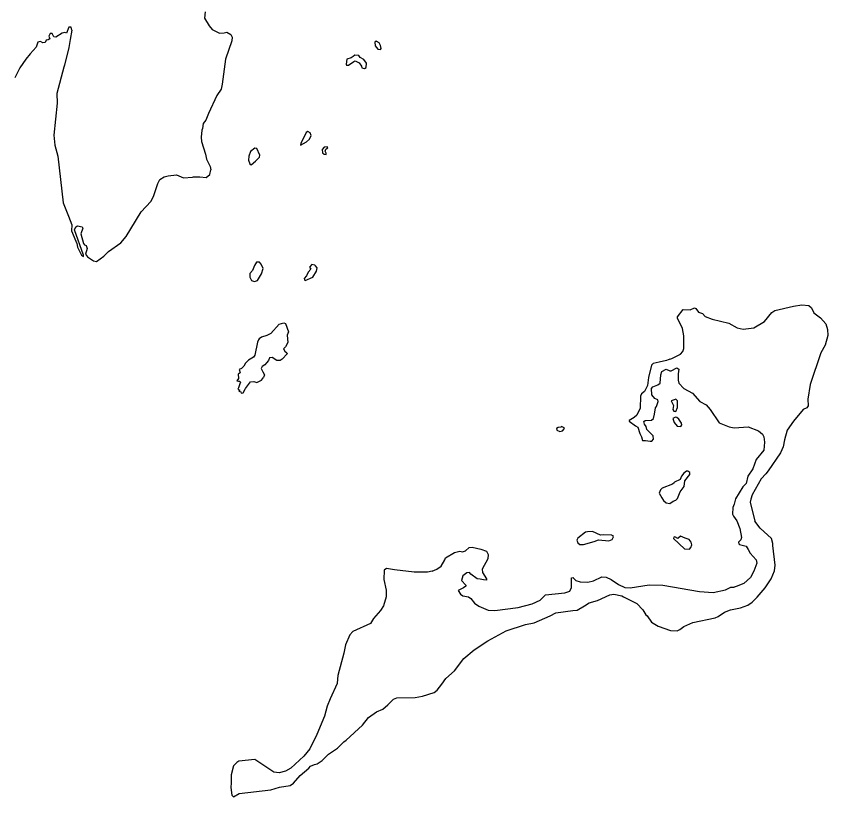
# Model space of a CAD drawing. Extents: x 0 to 2603, y -226 to 830.
# Drawn here: x 70.84 to 76.7, y 471.3 to 476.94 of the extents above; entities that cross this region are included whole.
import ezdxf

# ---------------------------------------------------------------- set-up
doc = ezdxf.new("R2010")
doc.units = 0
doc.layers.add('CT_TSH_Map_Town_Limits', color=7, linetype='Continuous')

msp = doc.modelspace()

# ---------------------------------------------------------------- linework, layer by layer
at = {"layer": 'CT_TSH_Map_Town_Limits'}
for points in [[(72.2046, 476.9678), (72.2004, 476.9214), (72.2334, 476.8657), (72.2552, 476.8398), (72.3091, 476.8149), (72.3425, 476.8159), (72.3631, 476.8209), (72.3914, 476.8053), (72.4003, 476.7859), (72.3974, 476.7575), (72.3513, 476.6252), (72.3292, 476.4451), (72.32, 476.4105), (72.2887, 476.3631), (72.2297, 476.2348), (72.2113, 476.186), (72.1918, 476.163), (72.1864, 476.1256), (72.1824, 476.1141)], [(71.2429, 476.8363), (71.2379, 476.8569), (71.2225, 476.857), (71.2042, 476.8147), (71.1939, 476.8187), (71.1732, 476.815), (71.1292, 476.7844), (71.115, 476.787), (71.1024, 476.8117), (71.0882, 476.8118), (71.0777, 476.7913), (71.0841, 476.7719), (71.0724, 476.7656), (71.0594, 476.7631), (71.0503, 476.7476), (71.0336, 476.744), (71.0169, 476.7544), (70.9988, 476.7494), (70.9869, 476.7135), (70.944, 476.6636), (70.9115, 476.6264), (70.8699, 476.5637), (70.832, 476.4919)], [(71.2429, 476.8363), (71.2308, 476.7682), (71.2226, 476.7103), (71.1907, 476.583), (71.1854, 476.5676)], [(73.4697, 476.6949), (73.4749, 476.7039), (73.4699, 476.7245), (73.4597, 476.7452), (73.4393, 476.757), (73.4289, 476.748), (73.4325, 476.7235), (73.4516, 476.6976), (73.4697, 476.6949)], [(73.354, 476.5581), (73.3669, 476.5656), (73.3697, 476.5978), (73.3493, 476.6237), (73.3249, 476.6394), (73.3135, 476.6537), (73.2852, 476.6552), (73.2723, 476.6463), (73.258, 476.6361), (73.2283, 476.626), (73.2229, 476.5913), (73.2254, 476.5836), (73.2408, 476.5834), (73.2771, 476.6101), (73.2874, 476.6139), (73.3156, 476.6008), (73.3334, 476.575), (73.3359, 476.5646), (73.354, 476.5581)], [(71.1854, 476.5676), (71.135, 476.3774), (71.137, 476.3092), (71.1146, 476.0776), (71.1217, 476.0054), (71.1417, 475.9254)], [(72.1824, 476.1141), (72.1768, 476.0626), (72.1804, 476.0329), (72.208, 475.94), (72.2142, 475.9039), (72.2421, 475.8509), (72.2458, 475.8277)], [(72.9715, 476.0743), (72.9639, 476.0949), (72.9472, 476.1041), (72.9331, 476.0979), (72.8951, 476.0183), (72.8924, 476.0054)], [(72.8924, 476.0054), (72.9363, 476.0295), (72.9572, 476.05), (72.9715, 476.0743)], [(72.5371, 475.864), (72.5695, 475.8895), (72.5968, 475.9189), (72.6008, 475.9344), (72.5779, 475.9809), (72.5638, 475.9835), (72.5327, 475.9594), (72.5196, 475.9259), (72.5193, 475.8963), (72.5282, 475.8718), (72.5371, 475.864)], [(73.0786, 475.9383), (73.0787, 475.9485), (73.0723, 475.9615), (73.0762, 475.9756), (73.0905, 475.9857), (73.0867, 475.9935), (73.0635, 475.9899), (73.0506, 475.9732), (73.0517, 475.9513), (73.0632, 475.9409), (73.0786, 475.9383)], [(71.1417, 475.9254), (71.1802, 475.5902), (71.2194, 475.492)], [(71.6354, 475.3457), (71.6694, 475.4022), (71.7437, 475.5252), (71.8139, 475.598), (71.8321, 475.634), (71.8651, 475.7277), (71.8795, 475.7585), (71.9092, 475.7763), (71.9389, 475.7851), (71.9996, 475.791), (72.0483, 475.77), (72.114, 475.7734), (72.1217, 475.7759)], [(72.1217, 475.7759), (72.1682, 475.7781), (72.2132, 475.7726), (72.2391, 475.7942), (72.2458, 475.8277)], [(71.2194, 475.492), (71.2445, 475.4301), (71.2404, 475.3875), (71.272, 475.3126), (71.2808, 475.2946), (71.2858, 475.2687), (71.3124, 475.2106), (71.3278, 475.2014), (71.3291, 475.2117), (71.2623, 475.3951), (71.2715, 475.417), (71.2844, 475.4232), (71.3179, 475.4166), (71.3243, 475.4075), (71.3085, 475.3652), (71.3272, 475.2967), (71.3362, 475.2864), (71.3464, 475.2824), (71.354, 475.2591), (71.3421, 475.2193), (71.3561, 475.1986), (71.4009, 475.17), (71.4227, 475.1659), (71.4746, 475.2041), (71.5084, 475.2386), (71.5965, 475.2998), (71.6354, 475.3457)], [(72.5626, 475.0215), (72.582, 475.0291), (72.612, 475.0765), (72.6252, 475.1163), (72.6086, 475.1461), (72.5971, 475.1604), (72.5765, 475.1606), (72.5622, 475.1375), (72.5465, 475.1016), (72.5283, 475.0786), (72.528, 475.0529), (72.5408, 475.0295), (72.5626, 475.0215)], [(72.9271, 475.029), (72.9826, 475.053), (73.01, 475.0966), (73.0141, 475.1198), (73.0014, 475.1353), (72.9962, 475.1404), (72.9756, 475.1445), (72.9587, 475.1241), (72.9677, 475.1097), (72.9494, 475.088), (72.9364, 475.0623), (72.9208, 475.0432), (72.922, 475.0328), (72.9271, 475.029)], [(75.5586, 474.4606), (75.5716, 474.4658), (75.6335, 474.4974), (75.6505, 474.5153), (75.6597, 474.5372), (75.6591, 474.6285), (75.648, 474.6827), (75.6125, 474.7564), (75.6138, 474.7667), (75.6529, 474.8205), (75.7044, 474.8176), (75.7354, 474.8314), (75.7456, 474.8275), (75.7635, 474.8003), (75.7943, 474.7898), (75.8121, 474.7691), (75.8622, 474.7493), (75.9831, 474.7214), (76.0446, 474.6861), (76.087, 474.678), (76.1643, 474.6864), (76.2407, 474.7334), (76.2927, 474.7986), (76.3161, 474.8127), (76.4489, 474.8437), (76.5095, 474.8523), (76.561, 474.8481), (76.5788, 474.8324), (76.5953, 474.7949), (76.6441, 474.7598), (76.6823, 474.7156), (76.6961, 474.6757), (76.697, 474.632), (76.6785, 474.5626), (76.6472, 474.5074), (76.5694, 474.2788), (76.553, 474.172), (76.5566, 474.1243), (76.5448, 474.109), (76.5202, 474.0975), (76.4487, 474.0132), (76.4045, 473.9479), (76.3859, 473.8785), (76.3751, 473.8283), (76.3555, 473.7847), (76.2669, 473.6553), (76.25, 473.6336)], [(72.7405, 474.7137), (72.6793, 474.646), (72.6496, 474.632), (72.6122, 474.6208), (72.5941, 474.608), (72.5914, 474.6015)], [(72.7405, 474.7137), (72.7727, 474.7224), (72.7854, 474.7172), (72.8069, 474.659), (72.7977, 474.6334), (72.8024, 474.5819), (72.7842, 474.5511)], [(72.5914, 474.6015), (72.5823, 474.5836), (72.5635, 474.4897), (72.5544, 474.4757), (72.5182, 474.4527), (72.4973, 474.4324), (72.4856, 474.4093)], [(72.7842, 474.5511), (72.7699, 474.5357), (72.7801, 474.519), (72.7955, 474.5072), (72.7979, 474.4995), (72.7616, 474.4599), (72.7461, 474.4522)], [(72.7461, 474.4522), (72.7228, 474.4511), (72.6896, 474.4732), (72.6689, 474.4709), (72.6637, 474.4503), (72.6481, 474.4337), (72.6363, 474.4209), (72.6169, 474.4081), (72.6091, 474.3941), (72.6205, 474.3695), (72.6345, 474.3488), (72.6253, 474.3296)], [(75.4799, 474.4394), (75.4386, 474.4308), (75.4256, 474.4167), (75.4043, 474.3293), (75.3961, 474.2701), (75.3739, 474.2278), (75.3531, 474.2099), (75.3466, 474.1933), (75.3446, 474.1069), (75.3197, 474.0569), (75.3002, 474.039), (75.264, 474.0187), (75.264, 474.0136), (75.3101, 473.9797), (75.328, 473.9694), (75.3406, 473.9255), (75.3545, 473.9008), (75.3595, 473.875), (75.3763, 473.8749)], [(75.5586, 474.4606), (75.5341, 474.4519), (75.4799, 474.4394)], [(72.4856, 474.4093), (72.4674, 474.3939), (72.4507, 474.3863), (72.4581, 474.3618), (72.4427, 474.3516), (72.4462, 474.322), (72.4333, 474.3054), (72.4462, 474.3027), (72.4538, 474.3013), (72.4615, 474.2948), (72.4562, 474.2819)], [(75.3763, 473.8749), (75.3826, 473.8748), (75.4148, 473.8682), (75.429, 473.8693), (75.4407, 473.8834), (75.437, 473.9079), (75.4179, 473.9261), (75.3923, 473.9533), (75.3873, 473.9741), (75.3746, 473.9921), (75.3696, 474.0102), (75.38, 474.0192), (75.4251, 474.0201), (75.4393, 474.0328), (75.446, 474.0637), (75.4541, 474.1099), (75.4618, 474.119), (75.4738, 474.1562), (75.4712, 474.1665), (75.4495, 474.1782), (75.4278, 474.203), (75.4256, 474.2492), (75.4347, 474.2607), (75.4722, 474.2747), (75.489, 474.2875), (75.4934, 474.3478), (75.5, 474.3724), (75.5324, 474.3888), (75.5579, 474.3757), (75.5682, 474.377), (75.6084, 474.3972), (75.6224, 474.3881), (75.6183, 474.356), (75.618, 474.3096), (75.6229, 474.2889), (75.6587, 474.2499), (75.7202, 474.216), (75.7751, 474.1563), (75.82, 474.1302), (75.8493, 474.0965), (75.913, 474.0007), (75.9849, 473.9718), (76.0221, 473.9663), (76.1239, 473.972)], [(72.4959, 474.2495), (72.5324, 474.2981), (72.5556, 474.2992), (72.5774, 474.2926), (72.6122, 474.3104), (72.6253, 474.3296)], [(72.4562, 474.2819), (72.447, 474.2536), (72.4405, 474.2435), (72.4547, 474.2382), (72.4481, 474.2305), (72.4635, 474.2252), (72.4648, 474.2149), (72.479, 474.2188), (72.4946, 474.2456), (72.4959, 474.2495)], [(75.602, 474.0843), (75.6125, 474.1126), (75.6128, 474.1614), (75.6014, 474.1732), (75.5898, 474.1681), (75.5666, 474.1605), (75.583, 474.1256), (75.5789, 474.0973), (75.5866, 474.0858), (75.602, 474.0843)], [(75.6359, 473.9759), (75.645, 473.9861), (75.6413, 473.999), (75.6222, 474.0275), (75.6093, 474.0392), (75.5991, 474.0432), (75.5797, 474.033), (75.5884, 474.0033), (75.6102, 473.9774), (75.6359, 473.9759)], [(74.765, 473.9391), (74.7844, 473.9428), (74.7987, 473.9606), (74.7962, 473.9659), (74.7757, 473.9738), (74.7717, 473.9699), (74.7511, 473.9687), (74.7395, 473.9599), (74.7432, 473.9482), (74.765, 473.9391)], [(76.1239, 473.972), (76.1971, 473.9431), (76.2265, 473.9197), (76.2366, 473.9015), (76.2415, 473.8616), (76.2346, 473.805), (76.1799, 473.7372), (76.1563, 473.6703), (76.1211, 473.6153), (76.1078, 473.564), (76.0844, 473.5396), (76.0322, 473.4538), (76.0229, 473.4139)], [(75.5568, 473.4202), (75.5814, 473.4368), (75.602, 473.443), (75.6124, 473.4545), (75.6321, 473.5045), (75.662, 473.5417), (75.6663, 473.5829), (75.7026, 473.629), (75.7027, 473.6431), (75.6887, 473.6522), (75.677, 473.6524), (75.6576, 473.637), (75.642, 473.6165), (75.6315, 473.5921), (75.5914, 473.5732), (75.5889, 473.568), (75.5758, 473.5578), (75.5035, 473.5288), (75.4906, 473.5187), (75.4813, 473.4942), (75.5004, 473.4592), (75.5119, 473.4399), (75.5324, 473.4242), (75.5568, 473.4202)], [(76.25, 473.6336), (76.2175, 473.5978), (76.1522, 473.4824), (76.1416, 473.4503)], [(76.1416, 473.4503), (76.1363, 473.4297), (76.1713, 473.2917)], [(76.0229, 473.4139), (76.0111, 473.3895), (76.0107, 473.3432), (76.0171, 473.3277), (76.0413, 473.294), (76.0627, 473.2384), (76.075, 473.1727), (76.071, 473.1572), (76.0542, 473.1394), (76.0553, 473.1278), (76.0592, 473.1238)], [(75.3932, 472.609), (75.425, 472.5623), (75.4725, 472.5336), (75.5636, 472.5032), (75.6112, 472.499), (75.6306, 472.5092), (75.6591, 472.5308), (75.7225, 472.5612), (75.8837, 472.5947), (75.907, 472.6048), (75.9509, 472.6353), (75.995, 472.6518), (76.0671, 472.6653), (76.1214, 472.6843), (76.1512, 472.7071), (76.1888, 472.7442), (76.246, 472.8107), (76.289, 472.8748), (76.3139, 472.9338), (76.3168, 472.9737), (76.3012, 473.1168), (76.3, 473.131), (76.2901, 473.1671), (76.2095, 473.2412), (76.1713, 473.2917)], [(74.9092, 473.1227), (74.9337, 473.1238), (75.0111, 473.1451), (75.0434, 473.1565), (75.1168, 473.1507), (75.1426, 473.1594), (75.1505, 473.1775), (75.1492, 473.1852), (75.1415, 473.1865), (75.1403, 473.1917), (75.0798, 473.1922), (75.0578, 473.1897), (75.0001, 473.2173), (74.9641, 473.2151), (74.9498, 473.2113), (74.8929, 473.1679), (74.8876, 473.1537), (74.8951, 473.1344), (74.9092, 473.1227)], [(75.6996, 473.0906), (75.7101, 473.1022), (75.7153, 473.1202), (75.7116, 473.1396), (75.6964, 473.159), (75.6682, 473.1695), (75.6347, 473.1826), (75.6152, 473.1673), (75.5948, 473.1778), (75.587, 473.1766), (75.583, 473.1676), (75.6636, 473.0922), (75.6996, 473.0906)], [(73.8427, 472.9316), (73.8763, 472.9443), (73.9086, 472.9671), (73.9336, 473.012), (73.9388, 473.0262), (74.0035, 473.0656), (74.0421, 473.0755), (74.0627, 473.0702), (74.0848, 473.0779), (74.1106, 473.1008), (74.1326, 473.1045), (74.1943, 473.0898), (74.2354, 473.074), (74.2468, 473.0508), (74.2452, 473.0198), (74.2047, 472.9454), (74.2058, 472.9223), (74.2363, 472.8757), (74.235, 472.8668), (74.2143, 472.8682), (74.19, 472.8721), (74.1668, 472.8763), (74.1233, 472.9087), (74.1117, 472.9205), (74.0924, 472.9181), (74.0652, 472.8964), (74.0559, 472.8629)], [(76.0592, 473.1238), (76.1093, 473.1105), (76.1233, 473.0873), (76.136, 473.0602), (76.1794, 473.0135), (76.1843, 472.9876), (76.1646, 472.9299), (76.1385, 472.885)], [(73.8427, 472.9316), (73.8091, 472.9241), (73.7138, 472.9224), (73.5723, 472.9415), (73.5132, 472.951), (73.4963, 472.9383), (73.4945, 472.8713), (73.5119, 472.7939), (73.5115, 472.7449), (73.4918, 472.6794), (73.4695, 472.6474), (73.4188, 472.5886), (73.3992, 472.554), (73.2713, 472.4946), (73.2493, 472.4715), (73.219, 472.3983), (73.2069, 472.3392), (73.162, 472.1786), (73.1605, 472.1515), (73.1575, 472.1207), (73.1064, 472.009), (73.0867, 471.9564), (73.0669, 471.8831), (73.0117, 471.751), (72.9606, 471.6495), (72.9177, 471.5959), (72.8244, 471.509), (72.7843, 471.4861), (72.7404, 471.475), (72.7005, 471.4803), (72.5647, 471.5717), (72.4487, 471.5596), (72.4332, 471.5495), (72.4111, 471.5252), (72.3925, 471.4597), (72.3933, 471.403), (72.3918, 471.3683), (72.3978, 471.3141), (72.4106, 471.3024), (72.4507, 471.3253), (72.6788, 471.3518), (72.7408, 471.372), (72.8194, 471.3842), (72.8428, 471.4007), (72.8909, 471.4569), (72.9531, 471.508), (72.9661, 471.5234), (72.9945, 471.5347), (73.0139, 471.5397), (73.0489, 471.5652), (73.0956, 471.6099), (73.1602, 471.6532), (73.2057, 471.6992)], [(74.0559, 472.8629), (74.0865, 472.8306), (74.0865, 472.8228), (74.0685, 472.81), (74.0296, 472.7923), (74.0475, 472.7652), (74.0654, 472.7521), (74.1052, 472.7466), (74.1231, 472.7324), (74.1487, 472.6987), (74.1794, 472.6779), (74.2462, 472.6503), (74.2963, 472.6461), (74.4626, 472.6691), (74.5645, 472.6941), (74.6227, 472.7207), (74.6616, 472.7602), (74.7995, 472.7733), (74.837, 472.7873), (74.8475, 472.8129), (74.8493, 472.8837), (74.8623, 472.8862), (74.8597, 472.8823), (74.8788, 472.8641), (74.9097, 472.8548), (74.9663, 472.8518), (75.0063, 472.8605), (75.0683, 472.8897), (75.0992, 472.8881), (75.1352, 472.8711), (75.1864, 472.8334), (75.2338, 472.8137), (75.2724, 472.8107), (75.4078, 472.8328), (75.5083, 472.8308), (75.7707, 472.7835), (75.871, 472.7763), (75.96, 472.7951), (75.9988, 472.8153), (76.0219, 472.8164)], [(76.1385, 472.885), (76.0904, 472.8416), (76.0374, 472.8201), (76.0219, 472.8164)], [(73.9422, 472.1556), (74.0044, 472.2117), (74.0707, 472.3014), (74.1472, 472.3638), (74.2444, 472.4275), (74.3775, 472.4999), (74.5157, 472.545), (74.5802, 472.5587), (74.6939, 472.6081), (74.7353, 472.6309), (74.859, 472.648), (74.89, 472.6489), (74.9417, 472.6795), (74.9767, 472.7011), (75.036, 472.7187), (75.1253, 472.7604), (75.1536, 472.7653), (75.2115, 472.7533), (75.2242, 472.7467)], [(75.2242, 472.7467), (75.3205, 472.6971), (75.3626, 472.6529), (75.3855, 472.6167), (75.3932, 472.609)], [(73.8783, 472.0725), (73.9135, 472.1146), (73.9422, 472.1556)], [(73.7736, 472.0282), (73.8576, 472.0558), (73.8783, 472.0725)], [(73.3836, 471.8742), (73.4419, 471.9149), (73.4883, 471.9351), (73.5233, 471.9658), (73.5649, 472.0079), (73.5895, 472.0168), (73.7208, 472.0183), (73.7736, 472.0282)], [(73.2057, 471.6992), (73.2238, 471.7119), (73.3406, 471.8204), (73.3836, 471.8742)]]:
    msp.add_lwpolyline(points, dxfattribs=at)

doc.saveas('drawing.dxf')
